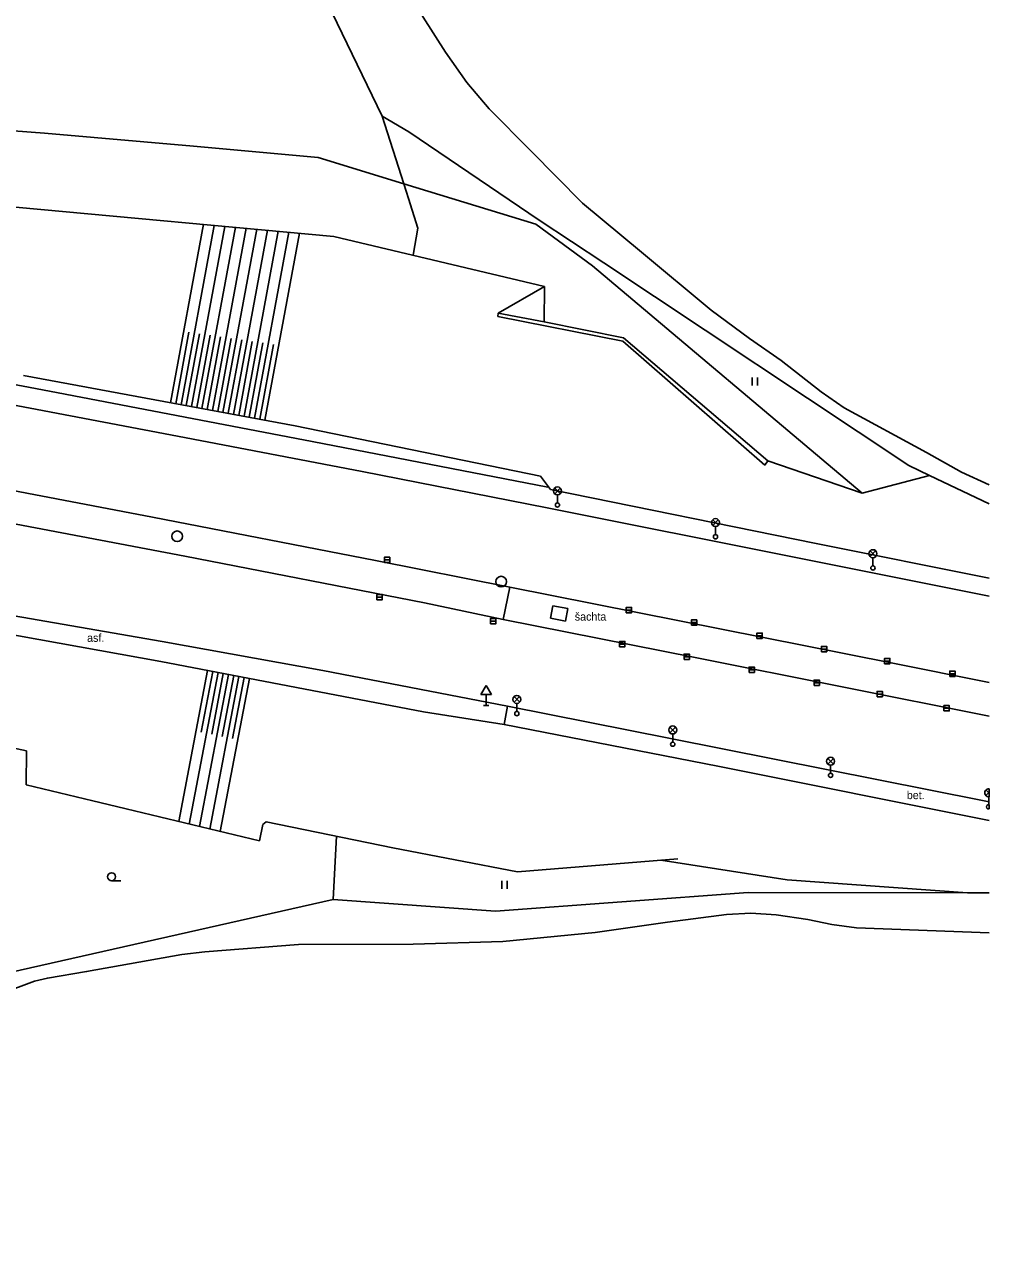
# Model space of a CAD drawing. Extents: x -737812 to -729375, y -1123000 to -1115500.
# Drawn here: x -735490.1 to -735399.7, y -1118201.7 to -1118085.7 of the extents above; entities that cross this region are included whole.
import ezdxf

# ---------------------------------------------------------------- set-up
doc = ezdxf.new("R2010")
doc.units = 0
for name, color, linetype in [('Doplněk polohopisu', 7, 'Continuous'), ('Doplňkové značky', 7, 'Continuous'), ('Dopravní zařízení', 7, 'Continuous'), ('Hranice - ploty_ zdi', 7, 'Continuous'), ('Hranice parcel a úz_ celk', 7, 'Continuous'), ('Pomocné popisy', 7, 'Continuous'), ('Povr_ zn_ inž_ sítí - el_', 7, 'Continuous'), ('Povr_ zn_ inž_ sítí - kan_', 7, 'Continuous'), ('Vodstvo', 7, 'Continuous'), ('Výškopis', 7, 'Continuous'), ('Značky druhů pozemků', 7, 'Continuous')]:
    doc.layers.add(name, color=color, linetype=linetype)

msp = doc.modelspace()

# ---------------------------------------------------------------- linework, layer by layer
at = {"layer": 'Doplněk polohopisu'}
for p, q in [((-735445.7, -1118112.72), (-735445.72, -1118113.05)), ((-735445.7, -1118112.72), (-735441.39, -1118113.54)), ((-735445.72, -1118113.05), (-735434.01, -1118115.36)), ((-735441.39, -1118113.54), (-735433.95, -1118115.05)), ((-735433.95, -1118115.05), (-735420.41, -1118126.58)), ((-735434.01, -1118115.36), (-735420.69, -1118126.98)), ((-735420.69, -1118126.98), (-735420.41, -1118126.58)), ((-735444.59, -1118138.4), (-735445.21, -1118141.43)), ((-735440.8, -1118141.32), (-735440.56, -1118140.15)), ((-735440.56, -1118140.15), (-735439.16, -1118140.41)), ((-735439.16, -1118140.41), (-735439.37, -1118141.58)), ((-735439.37, -1118141.58), (-735440.8, -1118141.32)), ((-735444.8, -1118149.57), (-735445.12, -1118151.26))]:
    msp.add_line(p, q, dxfattribs=at)
at = {"layer": 'Doplňkové značky'}
for p, q in [((-735446.81, -1118147.61), (-735447.31, -1118148.48)), ((-735446.81, -1118147.61), (-735446.31, -1118148.48)), ((-735447.31, -1118148.48), (-735446.31, -1118148.48)), ((-735446.81, -1118149.48), (-735446.81, -1118148.48)), ((-735447.06, -1118149.48), (-735446.56, -1118149.48))]:
    msp.add_line(p, q, dxfattribs=at)
at = {"layer": 'Dopravní zařízení'}
for p, q in [((-735503.45, -1118119), (-735475.75, -1118124.26)), ((-735475.75, -1118124.26), (-735458.45, -1118127.57)), ((-735478.08, -1118131.84), (-735506.13, -1118126.54)), ((-735458.45, -1118127.57), (-735441.1, -1118130.98)), ((-735497.06, -1118131.32), (-735475.07, -1118135.49)), ((-735441.1, -1118130.98), (-735417.79, -1118135.63)), ((-735457.19, -1118135.91), (-735478.08, -1118131.84)), ((-735475.07, -1118135.49), (-735452.59, -1118139.87)), ((-735444.59, -1118138.4), (-735457.19, -1118135.91)), ((-735417.79, -1118135.63), (-735399.66, -1118139.24)), ((-735408.87, -1118145.5), (-735444.59, -1118138.4)), ((-735477.18, -1118143.49), (-735497.89, -1118139.9)), ((-735462.13, -1118146.22), (-735477.18, -1118143.49)), ((-735427.22, -1118144.99), (-735399.66, -1118150.48)), ((-735444.8, -1118149.57), (-735462.13, -1118146.22)), ((-735399.66, -1118147.34), (-735408.87, -1118145.5)), ((-735429.55, -1118152.6), (-735444.8, -1118149.57)), ((-735400.3, -1118158.4), (-735429.55, -1118152.6)), ((-735399.66, -1118158.53), (-735400.3, -1118158.4))]:
    msp.add_line(p, q, dxfattribs=at)
msp.add_lwpolyline([(-735452.59, -1118139.87), (-735445.21, -1118141.43), (-735427.22, -1118144.99)], dxfattribs=at)
at = {"layer": 'Hranice - ploty_ zdi'}
for p, q in [((-735490.94, -1118102.79), (-735461.08, -1118105.54)), ((-735461.08, -1118105.54), (-735441.36, -1118110.23)), ((-735441.36, -1118110.23), (-735445.7, -1118112.72)), ((-735441.36, -1118110.23), (-735441.39, -1118113.54)), ((-735500.07, -1118117.71), (-735487.75, -1118120.03)), ((-735464.71, -1118123.28), (-735490.18, -1118118.59)), ((-735487.75, -1118120.03), (-735463.11, -1118124.76)), ((-735441.73, -1118128), (-735464.71, -1118123.28)), ((-735463.11, -1118124.76), (-735441.03, -1118129.04)), ((-735440.8, -1118129.26), (-735441.73, -1118128)), ((-735440.8, -1118129.26), (-735415.88, -1118134.31)), ((-735415.88, -1118134.31), (-735399.66, -1118137.56)), ((-735477.29, -1118145.38), (-735492.57, -1118142.62)), ((-735452.69, -1118150.08), (-735477.29, -1118145.38)), ((-735445.12, -1118151.26), (-735452.69, -1118150.08)), ((-735425.09, -1118155.19), (-735445.12, -1118151.26)), ((-735399.66, -1118160.26), (-735425.09, -1118155.19)), ((-735468.07, -1118162.19), (-735467.76, -1118160.63)), ((-735467.42, -1118160.41), (-735467.76, -1118160.63)), ((-735455.57, -1118162.82), (-735467.42, -1118160.41)), ((-735443.87, -1118165.08), (-735455.57, -1118162.82)), ((-735428.84, -1118163.87), (-735443.87, -1118165.08))]:
    msp.add_line(p, q, dxfattribs=at)
at = {"layer": 'Hranice parcel a úz_ celk'}
for p, q in [((-735456.55, -1118094.29), (-735454.54, -1118100.61)), ((-735454.54, -1118100.61), (-735454.1, -1118101.99)), ((-735442.15, -1118104.41), (-735454.54, -1118100.61)), ((-735405.25, -1118127.94), (-735399.66, -1118130.61))]:
    msp.add_line(p, q, dxfattribs=at)
for points in [[(-735475.8, -1117994.29), (-735476.75, -1118022.57), (-735474.21, -1118042.61), (-735467.78, -1118071.06), (-735456.55, -1118094.29)], [(-735454.54, -1118100.61), (-735462.56, -1118098.15), (-735474.25, -1118097.08), (-735488.2, -1118095.86), (-735511.48, -1118094.13), (-735524.5, -1118089.93), (-735525.38, -1118089.88), (-735553.96, -1118088.37), (-735560.86, -1118087.84)], [(-735456.55, -1118094.29), (-735454.06, -1118095.76), (-735441.86, -1118104.02), (-735435.78, -1118108.02), (-735407.2, -1118127), (-735405.25, -1118127.94)], [(-735454.1, -1118101.99), (-735453.21, -1118104.78), (-735453.66, -1118107.31)], [(-735411.57, -1118129.59), (-735436.86, -1118108.31), (-735442.15, -1118104.41)], [(-735420.41, -1118126.58), (-735411.57, -1118129.59), (-735405.25, -1118127.94)], [(-735461.14, -1118167.68), (-735460.84, -1118161.75)], [(-735399.66, -1118167.04), (-735401.69, -1118167.04), (-735418.61, -1118165.83), (-735430.45, -1118164)], [(-735422.26, -1118167.01), (-735445.94, -1118168.78), (-735461.14, -1118167.68), (-735493.41, -1118174.96)], [(-735401.69, -1118167.04), (-735422.26, -1118167.01)]]:
    msp.add_lwpolyline(points, dxfattribs=at)
at = {"layer": 'Povr_ zn_ inž_ sítí - el_'}
for p, q in [((-735440.39, -1118129.65), (-735439.87, -1118129.12)), ((-735439.86, -1118129.65), (-735440.39, -1118129.12)), ((-735440.13, -1118129.76), (-735440.13, -1118130.51)), ((-735425.58, -1118132.62), (-735425.06, -1118132.09)), ((-735425.05, -1118132.61), (-735425.58, -1118132.09)), ((-735425.32, -1118132.73), (-735425.32, -1118133.48)), ((-735410.83, -1118135.54), (-735410.31, -1118135.01)), ((-735410.3, -1118135.53), (-735410.83, -1118135.01)), ((-735410.57, -1118135.65), (-735410.57, -1118136.4)), ((-735444.2, -1118149.19), (-735443.68, -1118148.66)), ((-735443.67, -1118149.19), (-735444.2, -1118148.66)), ((-735443.94, -1118149.3), (-735443.94, -1118150.05)), ((-735429.59, -1118152.06), (-735429.07, -1118151.53)), ((-735429.06, -1118152.05), (-735429.59, -1118151.53)), ((-735429.33, -1118152.17), (-735429.33, -1118152.92)), ((-735414.79, -1118154.98), (-735414.27, -1118154.45)), ((-735414.26, -1118154.98), (-735414.79, -1118154.45)), ((-735414.53, -1118155.09), (-735414.53, -1118155.84)), ((-735399.66, -1118157.7), (-735399.97, -1118157.4)), ((-735399.97, -1118157.93), (-735399.66, -1118157.62)), ((-735399.71, -1118158.04), (-735399.71, -1118158.79)), ((-735399.66, -1118158.04), (-735399.66, -1118157.29)), ((-735399.66, -1118159.18), (-735399.66, -1118158.8))]:
    msp.add_line(p, q, dxfattribs=at)
for centre, radius in [((-735440.13, -1118129.39), 0.375), ((-735440.13, -1118130.71), 0.2), ((-735425.32, -1118132.35), 0.375), ((-735425.32, -1118133.68), 0.2), ((-735410.57, -1118135.27), 0.375), ((-735410.57, -1118136.6), 0.2), ((-735443.94, -1118148.93), 0.375), ((-735443.94, -1118150.25), 0.2), ((-735429.33, -1118151.79), 0.375), ((-735429.33, -1118153.12), 0.2), ((-735414.53, -1118154.72), 0.375), ((-735414.53, -1118156.04), 0.2)]:
    msp.add_circle(centre, radius, dxfattribs=at)
for centre, radius, start, end in [((-735399.71, -1118157.67), 0.375, 82.7594, 277.2406), ((-735399.71, -1118158.99), 0.2, 76.3307, 283.6693)]:
    msp.add_arc(centre, radius, start, end, dxfattribs=at)
at = {"layer": 'Povr_ zn_ inž_ sítí - kan_'}
for p, q in [((-735456.35, -1118135.85), (-735455.85, -1118135.85)), ((-735457.06, -1118139.34), (-735456.56, -1118139.34)), ((-735433.68, -1118140.55), (-735433.18, -1118140.55)), ((-735446.4, -1118141.58), (-735445.9, -1118141.58)), ((-735427.58, -1118141.73), (-735427.08, -1118141.73)), ((-735421.44, -1118142.96), (-735420.94, -1118142.96)), ((-735434.31, -1118143.74), (-735433.81, -1118143.74)), ((-735428.26, -1118144.93), (-735427.76, -1118144.93)), ((-735415.4, -1118144.21), (-735414.9, -1118144.21)), ((-735422.18, -1118146.14), (-735421.68, -1118146.14)), ((-735409.48, -1118145.34), (-735408.98, -1118145.34)), ((-735416.08, -1118147.36), (-735415.58, -1118147.36)), ((-735403.37, -1118146.52), (-735402.87, -1118146.52)), ((-735410.18, -1118148.43), (-735409.68, -1118148.43)), ((-735403.91, -1118149.75), (-735403.41, -1118149.75))]:
    msp.add_line(p, q, dxfattribs=at)
for points in [[(-735456.35, -1118136.1), (-735455.85, -1118136.1), (-735455.85, -1118135.6), (-735456.35, -1118135.6)], [(-735457.06, -1118139.59), (-735456.56, -1118139.59), (-735456.56, -1118139.09), (-735457.06, -1118139.09)], [(-735433.68, -1118140.8), (-735433.18, -1118140.8), (-735433.18, -1118140.3), (-735433.68, -1118140.3)], [(-735446.4, -1118141.83), (-735445.9, -1118141.83), (-735445.9, -1118141.33), (-735446.4, -1118141.33)], [(-735427.58, -1118141.98), (-735427.08, -1118141.98), (-735427.08, -1118141.48), (-735427.58, -1118141.48)], [(-735421.44, -1118143.21), (-735420.94, -1118143.21), (-735420.94, -1118142.71), (-735421.44, -1118142.71)], [(-735434.31, -1118143.99), (-735433.81, -1118143.99), (-735433.81, -1118143.49), (-735434.31, -1118143.49)], [(-735415.4, -1118144.46), (-735414.9, -1118144.46), (-735414.9, -1118143.96), (-735415.4, -1118143.96)], [(-735428.26, -1118145.18), (-735427.76, -1118145.18), (-735427.76, -1118144.68), (-735428.26, -1118144.68)], [(-735409.48, -1118145.59), (-735408.98, -1118145.59), (-735408.98, -1118145.09), (-735409.48, -1118145.09)], [(-735422.18, -1118146.39), (-735421.68, -1118146.39), (-735421.68, -1118145.89), (-735422.18, -1118145.89)], [(-735403.37, -1118146.77), (-735402.87, -1118146.77), (-735402.87, -1118146.27), (-735403.37, -1118146.27)], [(-735416.08, -1118147.61), (-735415.58, -1118147.61), (-735415.58, -1118147.11), (-735416.08, -1118147.11)], [(-735410.18, -1118148.68), (-735409.68, -1118148.68), (-735409.68, -1118148.18), (-735410.18, -1118148.18)], [(-735403.91, -1118150), (-735403.41, -1118150), (-735403.41, -1118149.5), (-735403.91, -1118149.5)]]:
    msp.add_lwpolyline(points, close=True, dxfattribs=at)
for centre in [(-735475.77, -1118133.64), (-735445.41, -1118137.89)]:
    msp.add_circle(centre, 0.5, dxfattribs=at)
at = {"layer": 'Vodstvo'}
for points in [[(-735467.94, -1118042.1), (-735467.24, -1118044.05), (-735465.12, -1118052.14), (-735463, -1118062.98), (-735462.45, -1118064.87), (-735460.96, -1118068.85), (-735457.8, -1118075.62), (-735455.93, -1118079.48), (-735452.73, -1118085), (-735450.61, -1118088.28), (-735448.62, -1118091.12), (-735446.54, -1118093.58), (-735442.62, -1118097.53), (-735437.79, -1118102.44), (-735432.26, -1118107.01), (-735425.74, -1118112.47), (-735422.14, -1118115.12), (-735419.18, -1118117.17), (-735415.43, -1118120.11), (-735413.27, -1118121.59), (-735405.55, -1118125.8), (-735402.25, -1118127.62), (-735399.66, -1118128.83)], [(-735399.66, -1118170.81), (-735412.11, -1118170.32), (-735414.41, -1118170), (-735416.68, -1118169.54), (-735419.62, -1118169.12), (-735422.01, -1118168.96), (-735424.28, -1118169.07), (-735429.82, -1118169.81)], [(-735429.82, -1118169.81), (-735436.6, -1118170.77), (-735445.26, -1118171.61), (-735453.67, -1118171.85)], [(-735453.67, -1118171.85), (-735464.39, -1118171.89), (-735473.19, -1118172.57), (-735475.33, -1118172.81), (-735484.26, -1118174.42), (-735487.93, -1118175.03), (-735489.16, -1118175.33), (-735495.6, -1118177.72), (-735498.1, -1118179.02), (-735502.9, -1118181.99), (-735505.67, -1118183.55), (-735509.29, -1118185.46), (-735514.76, -1118188.77), (-735521.31, -1118192.44), (-735527.75, -1118195.7), (-735530.97, -1118197.71), (-735532.35, -1118198.85), (-735533.7, -1118200.48), (-735535.29, -1118203.24)]]:
    msp.add_lwpolyline(points, dxfattribs=at)
at = {"layer": 'Výškopis'}
for p, q in [((-735473.32, -1118104.41), (-735476.4, -1118121.13)), ((-735472.32, -1118104.51), (-735475.41, -1118121.31)), ((-735471.32, -1118104.6), (-735474.43, -1118121.49)), ((-735470.32, -1118104.69), (-735473.45, -1118121.67)), ((-735469.32, -1118104.78), (-735472.46, -1118121.85)), ((-735468.32, -1118104.87), (-735471.48, -1118122.03)), ((-735467.32, -1118104.97), (-735470.5, -1118122.22)), ((-735466.32, -1118105.06), (-735469.51, -1118122.4)), ((-735465.32, -1118105.15), (-735468.53, -1118122.58)), ((-735464.32, -1118105.24), (-735467.55, -1118122.76)), ((-735474.67, -1118114.52), (-735475.91, -1118121.22)), ((-735473.68, -1118114.66), (-735474.92, -1118121.4)), ((-735472.69, -1118114.81), (-735473.94, -1118121.58)), ((-735471.7, -1118114.95), (-735472.96, -1118121.76)), ((-735470.71, -1118115.1), (-735471.97, -1118121.94)), ((-735469.72, -1118115.24), (-735470.99, -1118122.12)), ((-735468.73, -1118115.39), (-735470, -1118122.31)), ((-735467.74, -1118115.53), (-735469.02, -1118122.49)), ((-735466.75, -1118115.68), (-735468.04, -1118122.67)), ((-735475.63, -1118160.37), (-735472.92, -1118146.21)), ((-735474.66, -1118160.61), (-735471.94, -1118146.4)), ((-735473.52, -1118151.98), (-735472.43, -1118146.31)), ((-735473.68, -1118160.84), (-735470.96, -1118146.59)), ((-735472.71, -1118161.07), (-735469.98, -1118146.78)), ((-735472.54, -1118152.19), (-735471.45, -1118146.5)), ((-735471.74, -1118161.31), (-735469, -1118146.97)), ((-735471.56, -1118152.39), (-735470.47, -1118146.68)), ((-735470.58, -1118152.6), (-735469.49, -1118146.87)), ((-735507.71, -1118149.95), (-735489.88, -1118153.75)), ((-735489.88, -1118153.75), (-735489.94, -1118156.93)), ((-735489.94, -1118156.93), (-735468.07, -1118162.19))]:
    msp.add_line(p, q, dxfattribs=at)
at = {"layer": 'Značky druhů pozemků'}
for p, q in [((-735421.88, -1118119.5), (-735421.88, -1118118.75)), ((-735421.38, -1118119.5), (-735421.38, -1118118.75)), ((-735481.92, -1118165.92), (-735481.05, -1118165.92)), ((-735445.35, -1118166.68), (-735445.35, -1118165.93)), ((-735444.85, -1118166.68), (-735444.85, -1118165.93))]:
    msp.add_line(p, q, dxfattribs=at)
msp.add_circle((-735481.92, -1118165.54), 0.375, dxfattribs=at)

# ---------------------------------------------------------------- texts
at = {"layer": 'Pomocné popisy'}
for s, p in [('šachta', (-735438.51, -1118141.54)), ('asf.', (-735484.22, -1118143.53)), ('bet.', (-735407.39, -1118158.27))]:
    msp.add_text(s, height=0.75, dxfattribs=at).set_placement(p)

doc.saveas('drawing.dxf')
